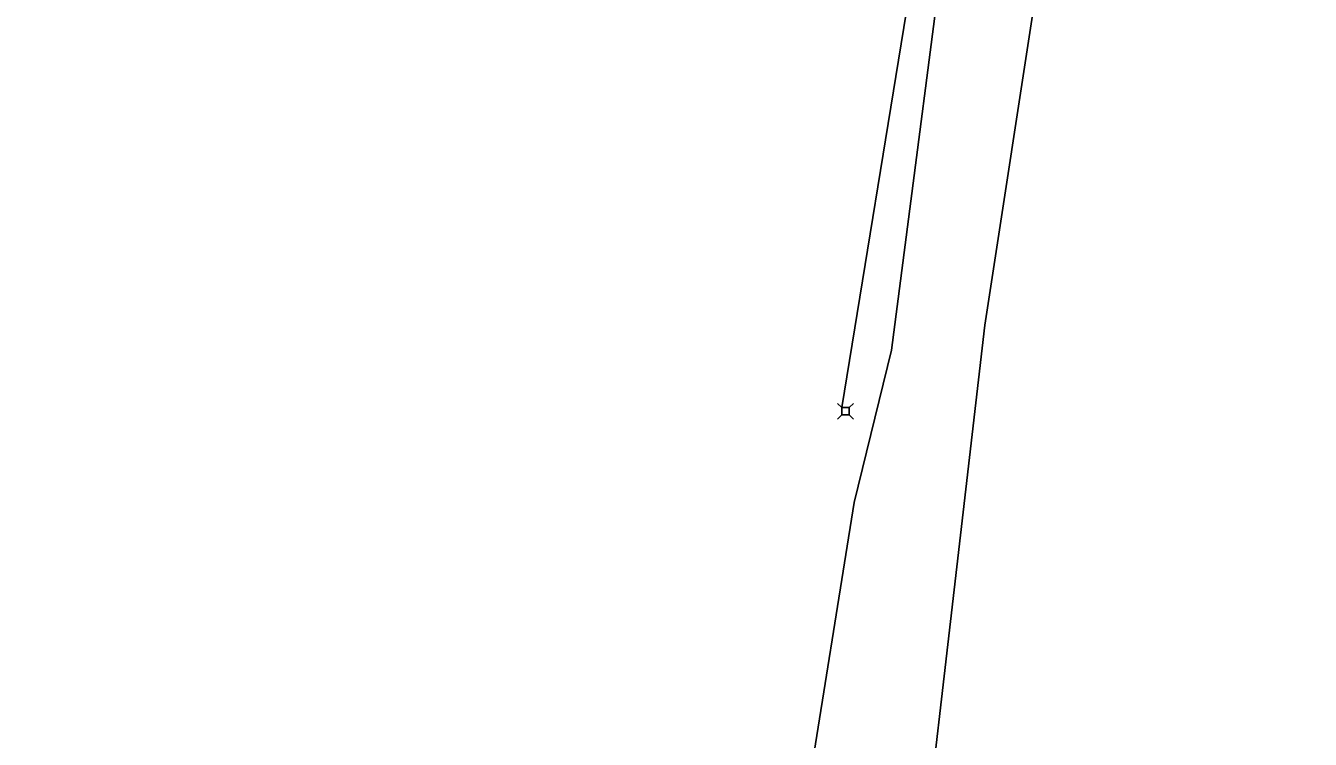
# Model space of a CAD drawing. Extents: x 596028 to 606371, y 330010 to 403088.
# Drawn here: x 602327 to 602865, y 360971 to 361270 of the extents above; entities that cross this region are included whole.
import ezdxf

# ---------------------------------------------------------------- set-up
doc = ezdxf.new("R2010")
doc.units = 0
for name, color, linetype in [('E_FTMS_Conduit', 7, 'Continuous'), ('E_UTL_FO_UG_QWEST', 7, 'Continuous'), ('E_UTL_T', 7, 'Continuous'), ('E_UTL_T_UG', 7, 'Continuous')]:
    doc.layers.add(name, color=color, linetype=linetype)

msp = doc.modelspace()

# ---------------------------------------------------------------- linework, layer by layer
at = {"layer": 'E_FTMS_Conduit'}
msp.add_lwpolyline([(602326.68, 358341.43), (602346.21, 358388.56), (602399.45, 358703.83), (602430.22, 358921.71), (602437.54, 358999.17), (602477.25, 359283.96), (602515.12, 359574.7), (602554.05, 359856.32), (602577.27, 360093.21), (602578.68, 360097.88), (602645.76, 360520.72), (602677.67, 360721.57), (602689.58, 360808.32), (602728.56, 361144.49), (602773.44, 361436.86), (602804.35, 361724.81), (602835.41, 362017.49), (602853.41, 362300.17), (602862.73, 362574), (602864.84, 362795.21)], dxfattribs=at)
at = {"layer": 'E_UTL_FO_UG_QWEST'}
msp.add_lwpolyline([(602531.31, 359974.35), (602563.1, 360185.35), (602572.03, 360255.8), (602587.51, 360387.72), (602599.38, 360449.18), (602603.25, 360513.53), (602610.68, 360582.65), (602616.35, 360654.26), (602625.74, 360782.02), (602626.32, 360789.86), (602626.71, 360798.14), (602645.05, 360897.12), (602654.06, 360947.38), (602673.82, 361070.21), (602689.38, 361134), (602716, 361339.63)], dxfattribs=at)
at = {"layer": 'E_UTL_T'}
for points in [[(602668.57, 361109.93), (602666.82, 361111.68)], [(602671.67, 361109.93), (602668.57, 361109.93)], [(602668.57, 361109.93), (602668.57, 361106.84)], [(602671.67, 361109.93), (602673.42, 361111.68)], [(602671.67, 361106.84), (602671.67, 361109.93)], [(602668.57, 361106.84), (602666.82, 361105.08)], [(602668.57, 361106.84), (602671.67, 361106.84)], [(602671.67, 361106.84), (602673.42, 361105.08)]]:
    msp.add_lwpolyline(points, dxfattribs=at)
at = {"layer": 'E_UTL_T_UG'}
msp.add_line((602668.57, 361109.93), (602704.25, 361328.4), dxfattribs=at)

doc.saveas('drawing.dxf')
